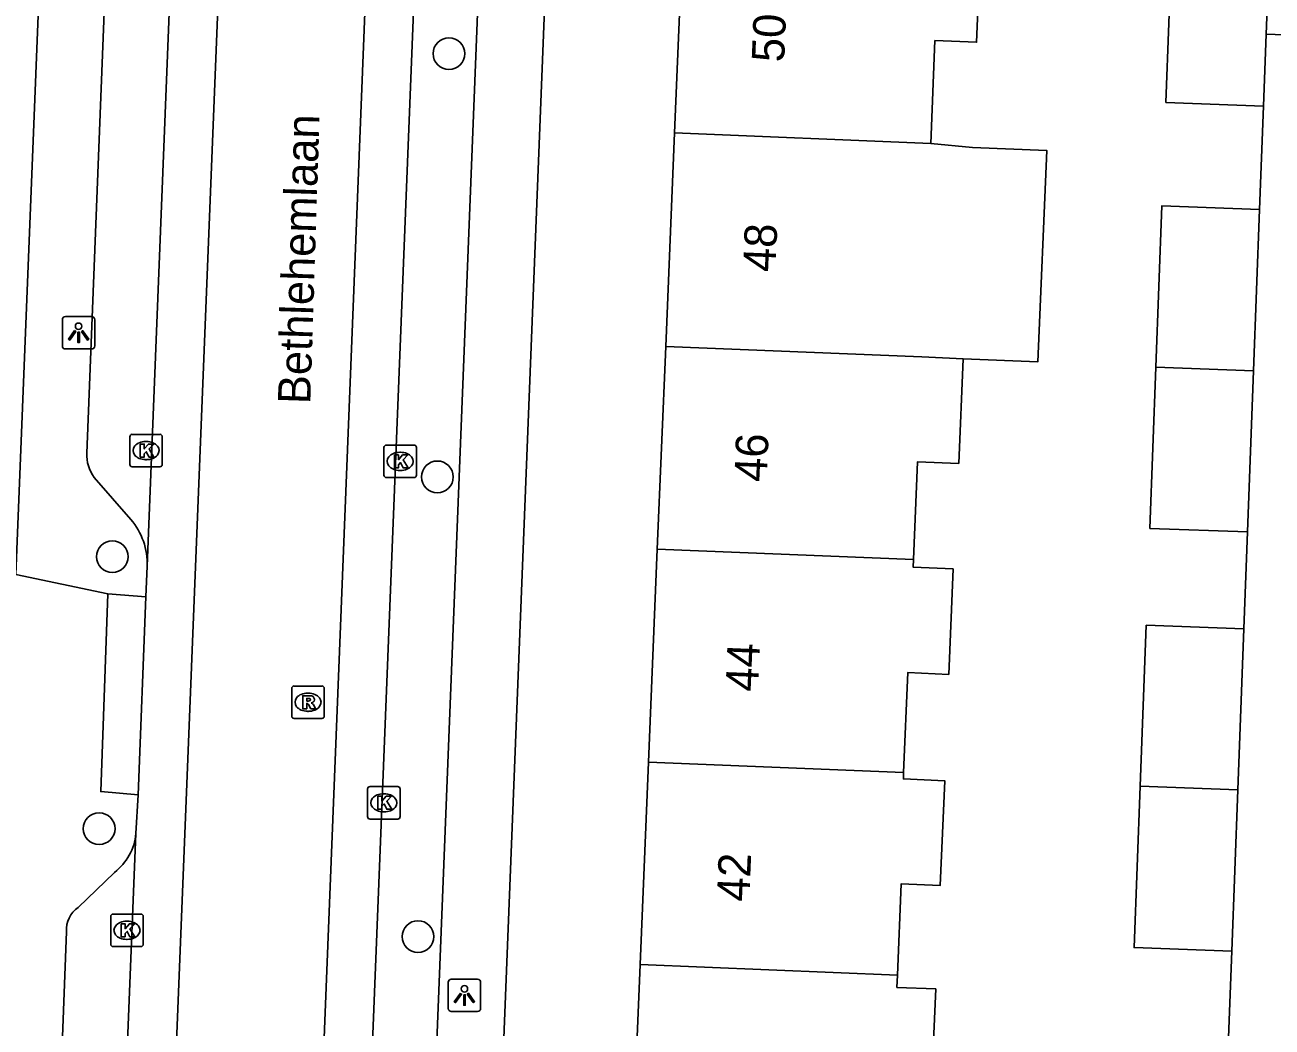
# Model space of a CAD drawing. Extents: x 161355 to 162026, y 386504 to 387459.
# Drawn here: x 161746.37 to 161784.78, y 387307.76 to 387338.62 of the extents above; entities that cross this region are included whole.
import ezdxf

# ---------------------------------------------------------------- set-up
doc = ezdxf.new("R2010")
doc.units = 0
for name, color, linetype in [('IMGEO_Boom', 7, 'Continuous'), ('IMGEO_Kolk', 7, 'Continuous'), ('IMGEO_Lichtpunt', 7, 'Continuous'), ('IMGEO_Openbare_ruimte_label', 7, 'Continuous'), ('IMGEO_Pand', 7, 'Continuous'), ('IMGEO_Pand_nummerreeks', 7, 'Continuous'), ('IMGEO_Parkeervlak_open', 7, 'Continuous'), ('IMGEO_Rijbaan_lokaal_gesloten', 7, 'Continuous'), ('IMGEO_Rioolput', 7, 'Continuous'), ('IMGEO_Voetpad_open', 7, 'Continuous')]:
    doc.layers.add(name, color=color, linetype=linetype)

msp = doc.modelspace()

# ---------------------------------------------------------------- linework, layer by layer
at = {"layer": 'IMGEO_Boom'}
for centre in [(161759.427, 387337.74), (161759.072, 387324.707), (161749.06, 387322.25), (161748.654, 387313.874), (161758.473, 387310.55)]:
    msp.add_circle(centre, 0.489, dxfattribs=at)
at = {"layer": 'IMGEO_Kolk'}
for p, q in [((161749.598, 387325.091), (161749.598, 387325.943)), ((161749.673, 387326.017), (161750.525, 387326.017)), ((161750.086, 387325.797), (161750.111, 387325.797)), ((161750.599, 387325.943), (161750.599, 387325.091)), ((161757.425, 387324.759), (161757.425, 387325.611)), ((161757.5, 387325.685), (161758.352, 387325.685)), ((161757.913, 387325.465), (161757.938, 387325.465)), ((161758.426, 387325.611), (161758.426, 387324.759)), ((161750.525, 387325.017), (161749.673, 387325.017)), ((161750.109, 387325.237), (161750.084, 387325.237)), ((161758.352, 387324.685), (161757.5, 387324.685)), ((161757.936, 387324.905), (161757.911, 387324.905)), ((161756.921, 387314.244), (161756.921, 387315.096)), ((161756.996, 387315.17), (161757.848, 387315.17)), ((161757.409, 387314.95), (161757.434, 387314.95)), ((161757.922, 387315.096), (161757.922, 387314.244)), ((161757.848, 387314.17), (161756.996, 387314.17)), ((161757.432, 387314.39), (161757.407, 387314.39)), ((161749.011, 387310.318), (161749.011, 387311.17)), ((161749.086, 387311.244), (161749.938, 387311.244)), ((161750.012, 387311.17), (161750.012, 387310.318)), ((161749.499, 387311.024), (161749.524, 387311.024)), ((161749.522, 387310.464), (161749.497, 387310.464)), ((161749.938, 387310.244), (161749.086, 387310.244))]:
    msp.add_line(p, q, dxfattribs=at)
for points in [[(161749.598, 387325.091), (161749.598, 387325.943)], [(161749.673, 387326.017), (161750.525, 387326.017)], [(161749.919, 387325.717), (161750.042, 387325.717), (161750.042, 387325.566), (161750.172, 387325.717), (161750.336, 387325.717), (161750.19, 387325.566), (161750.343, 387325.317), (161750.191, 387325.317), (161750.106, 387325.481), (161750.042, 387325.414), (161750.042, 387325.317), (161749.919, 387325.317), (161749.919, 387325.717)], [(161750.599, 387325.943), (161750.599, 387325.091)], [(161757.425, 387324.759), (161757.425, 387325.611)], [(161757.5, 387325.685), (161758.352, 387325.685)], [(161757.746, 387325.385), (161757.869, 387325.385), (161757.869, 387325.234), (161757.999, 387325.385), (161758.163, 387325.385), (161758.017, 387325.234), (161758.17, 387324.985), (161758.018, 387324.985), (161757.933, 387325.149), (161757.869, 387325.082), (161757.869, 387324.985), (161757.746, 387324.985), (161757.746, 387325.385)], [(161758.426, 387325.611), (161758.426, 387324.759)], [(161750.525, 387325.017), (161749.673, 387325.017)], [(161758.352, 387324.685), (161757.5, 387324.685)], [(161756.921, 387314.244), (161756.921, 387315.096)], [(161756.996, 387315.17), (161757.848, 387315.17)], [(161757.922, 387315.096), (161757.922, 387314.244)], [(161757.242, 387314.87), (161757.365, 387314.87), (161757.365, 387314.719), (161757.495, 387314.87), (161757.659, 387314.87), (161757.513, 387314.719), (161757.666, 387314.47), (161757.514, 387314.47), (161757.429, 387314.634), (161757.365, 387314.567), (161757.365, 387314.47), (161757.242, 387314.47), (161757.242, 387314.87)], [(161757.848, 387314.17), (161756.996, 387314.17)], [(161749.011, 387310.318), (161749.011, 387311.17)], [(161749.086, 387311.244), (161749.938, 387311.244)], [(161750.012, 387311.17), (161750.012, 387310.318)], [(161749.332, 387310.944), (161749.455, 387310.944), (161749.455, 387310.793), (161749.585, 387310.944), (161749.749, 387310.944), (161749.603, 387310.793), (161749.756, 387310.544), (161749.604, 387310.544), (161749.519, 387310.708), (161749.455, 387310.641), (161749.455, 387310.544), (161749.332, 387310.544), (161749.332, 387310.944)], [(161749.938, 387310.244), (161749.086, 387310.244)]]:
    msp.add_lwpolyline(points, dxfattribs=at)
for centre, start, end in [((161749.675, 387325.941), 91.552, 178.448), ((161749.675, 387325.941), 91.552, 178.448), ((161750.523, 387325.941), 1.552, 88.448), ((161750.523, 387325.941), 1.552, 88.448), ((161757.502, 387325.609), 91.552, 178.448), ((161757.502, 387325.609), 91.552, 178.448), ((161758.35, 387325.609), 1.552, 88.448), ((161758.35, 387325.609), 1.552, 88.448), ((161749.675, 387325.093), 181.552, 268.448), ((161749.675, 387325.093), 181.552, 268.448), ((161750.523, 387325.093), 271.552, 358.448), ((161750.523, 387325.093), 271.552, 358.448), ((161757.502, 387324.761), 181.552, 268.448), ((161757.502, 387324.761), 181.552, 268.448), ((161758.35, 387324.761), 271.552, 358.448), ((161758.35, 387324.761), 271.552, 358.448), ((161756.998, 387315.094), 91.552, 178.448), ((161756.998, 387315.094), 91.552, 178.448), ((161757.846, 387315.094), 1.552, 88.448), ((161757.846, 387315.094), 1.552, 88.448), ((161756.998, 387314.246), 181.552, 268.448), ((161756.998, 387314.246), 181.552, 268.448), ((161757.846, 387314.246), 271.552, 358.448), ((161757.846, 387314.246), 271.552, 358.448), ((161749.088, 387311.168), 91.552, 178.448), ((161749.088, 387311.168), 91.552, 178.448), ((161749.936, 387311.168), 1.552, 88.448), ((161749.936, 387311.168), 1.552, 88.448), ((161749.088, 387310.32), 181.552, 268.448), ((161749.088, 387310.32), 181.552, 268.448), ((161749.936, 387310.32), 271.552, 358.448), ((161749.936, 387310.32), 271.552, 358.448)]:
    msp.add_arc(centre, 0.0765, start, end, dxfattribs=at)
for centre, major_axis, ratio, start_param, end_param in [((161750.085, 387325.517), (-0.387, 0.002), 0.722429, 4.712389, 7.853982), ((161750.11, 387325.517), (-0.39, 0.002), 0.717154, 1.570796, 4.712389), ((161757.912, 387325.185), (-0.387, 0.002), 0.722429, 4.712389, 7.853982), ((161757.937, 387325.185), (-0.39, 0.002), 0.717154, 1.570796, 4.712389), ((161757.408, 387314.67), (-0.387, 0.002), 0.722429, 4.712389, 7.853982), ((161757.433, 387314.67), (-0.39, 0.002), 0.717154, 1.570796, 4.712389), ((161749.498, 387310.744), (-0.387, 0.002), 0.722429, 4.712389, 7.853982), ((161749.523, 387310.744), (-0.39, 0.002), 0.717154, 1.570796, 4.712389)]:
    msp.add_ellipse(centre, major_axis=major_axis, ratio=ratio, start_param=start_param, end_param=end_param, dxfattribs=at)
at = {"layer": 'IMGEO_Lichtpunt'}
for p, q in [((161747.522, 387329.548), (161747.522, 387328.741)), ((161747.522, 387329.548), (161747.522, 387328.741)), ((161748.424, 387329.643), (161747.616, 387329.643)), ((161748.424, 387329.643), (161747.616, 387329.643)), ((161748.518, 387328.741), (161748.518, 387329.548)), ((161748.518, 387328.741), (161748.518, 387329.548)), ((161747.616, 387328.647), (161748.424, 387328.647)), ((161747.616, 387328.647), (161748.424, 387328.647)), ((161760.307, 387309.239), (161759.499, 387309.239)), ((161760.307, 387309.239), (161759.499, 387309.239)), ((161759.405, 387309.144), (161759.405, 387308.337)), ((161759.405, 387309.144), (161759.405, 387308.337)), ((161760.401, 387308.337), (161760.401, 387309.144)), ((161760.401, 387308.337), (161760.401, 387309.144)), ((161759.499, 387308.243), (161760.307, 387308.243)), ((161759.499, 387308.243), (161760.307, 387308.243))]:
    msp.add_line(p, q, dxfattribs=at)
for points in [[(161747.896, 387329.212), (161747.935, 387329.184), (161747.747, 387328.922), (161747.709, 387328.949), (161747.896, 387329.212)], [(161747.998, 387329.164), (161748.045, 387329.164), (161748.045, 387328.842), (161747.998, 387328.842), (161747.998, 387329.164)], [(161748.108, 387329.184), (161748.146, 387329.211), (161748.333, 387328.949), (161748.294, 387328.921), (161748.108, 387329.184)], [(161759.779, 387308.808), (161759.818, 387308.78), (161759.63, 387308.518), (161759.592, 387308.545), (161759.779, 387308.808)], [(161759.991, 387308.78), (161760.029, 387308.807), (161760.216, 387308.545), (161760.177, 387308.517), (161759.991, 387308.78)], [(161759.881, 387308.76), (161759.928, 387308.76), (161759.928, 387308.438), (161759.881, 387308.438), (161759.881, 387308.76)]]:
    msp.add_lwpolyline(points, dxfattribs=at)
for centre in [(161748.021, 387329.346), (161759.904, 387308.942)]:
    msp.add_circle(centre, 0.0994, dxfattribs=at)
for centre, start, end in [((161747.616, 387329.548), 90, 180), ((161747.616, 387329.548), 90, 180), ((161748.424, 387329.548), 0, 90), ((161748.424, 387329.548), 0, 90), ((161747.616, 387328.741), 180, 270), ((161747.616, 387328.741), 180, 270), ((161748.424, 387328.741), 270, 0), ((161748.424, 387328.741), 270, 360), ((161759.499, 387309.144), 90, 180), ((161759.499, 387309.144), 90, 180), ((161760.307, 387309.144), 0, 90), ((161760.307, 387309.144), 0, 90), ((161759.499, 387308.337), 180, 270), ((161759.499, 387308.337), 180, 270), ((161760.307, 387308.337), 270, 0), ((161760.307, 387308.337), 270, 360)]:
    msp.add_arc(centre, 0.0946, start, end, dxfattribs=at)
at = {"layer": 'IMGEO_Pand'}
for points in [[(161766.375, 387335.302), (161766.638, 387341.651), (161775.807, 387341.271), (161775.675, 387338.091), (161774.394, 387338.145), (161774.263, 387334.975)], [(161784.697, 387341.014), (161781.689, 387341.127), (161781.506, 387336.24), (161784.514, 387336.127)], [(161784.597, 387338.338), (161784.697, 387341.014)], [(161784.597, 387338.338), (161784.514, 387336.127)], [(161766.102, 387328.727), (161766.375, 387335.302)], [(161774.263, 387334.975), (161766.375, 387335.302)], [(161774.263, 387334.975), (161775.55, 387334.854), (161777.836, 387334.759), (161777.566, 387328.251), (161775.262, 387328.347)], [(161784.394, 387332.942), (161781.386, 387333.055), (161781.2, 387328.089)], [(161784.394, 387332.942), (161784.208, 387327.976)], [(161765.843, 387322.486), (161766.102, 387328.727)], [(161766.102, 387328.727), (161773.988, 387328.4), (161775.262, 387328.347)], [(161775.262, 387328.347), (161775.128, 387325.121), (161773.86, 387325.174), (161773.735, 387322.159)], [(161781.2, 387328.089), (161781.013, 387323.122), (161784.021, 387323.01)], [(161784.208, 387327.976), (161781.2, 387328.089)], [(161784.208, 387327.976), (161784.021, 387323.01)], [(161765.571, 387315.927), (161765.843, 387322.486)], [(161773.735, 387322.159), (161765.843, 387322.486)], [(161773.735, 387322.159), (161773.725, 387321.922), (161774.951, 387321.872), (161774.817, 387318.625), (161773.558, 387318.678), (161773.43, 387315.601)], [(161780.715, 387315.179), (161780.901, 387320.137), (161783.909, 387320.024)], [(161783.909, 387320.024), (161783.724, 387315.066)], [(161765.313, 387309.691), (161765.571, 387315.927)], [(161765.571, 387315.927), (161773.43, 387315.601)], [(161773.43, 387315.601), (161773.422, 387315.404), (161774.694, 387315.352), (161774.56, 387312.124), (161773.354, 387312.174), (161773.238, 387309.362)], [(161780.715, 387315.179), (161780.529, 387310.212), (161783.537, 387310.099)], [(161783.724, 387315.066), (161780.715, 387315.179)], [(161783.724, 387315.066), (161783.537, 387310.099)], [(161765.046, 387303.26), (161765.313, 387309.691)], [(161773.238, 387309.362), (161765.313, 387309.691)], [(161773.238, 387309.362), (161773.222, 387308.987), (161774.417, 387308.938), (161774.283, 387305.712), (161773.082, 387305.762), (161772.964, 387302.931)]]:
    msp.add_lwpolyline(points, dxfattribs=at)
at = {"layer": 'IMGEO_Parkeervlak_open'}
for points in [[(161784.514, 387336.127), (161784.394, 387332.942)], [(161784.021, 387323.01), (161783.909, 387320.024)], [(161783.537, 387310.099), (161783.427, 387307.174)]]:
    msp.add_lwpolyline(points, dxfattribs=at)
at = {"layer": 'IMGEO_Rijbaan_lokaal_gesloten'}
for points in [[(161755.377, 387415.892), (161750.721, 387299.346), (161750.468, 387294.47)], [(161755.059, 387294.244), (161759.334, 387401.873), (161760.833, 387401.83)], [(161760.709, 387398.691), (161756.697, 387297.734), (161756.533, 387294.175)], [(161752.866, 387390.605), (161750.133, 387321.953)], [(161750.133, 387321.953), (161750.092, 387321.014)], [(161750.092, 387321.014), (161749.856, 387314.921)], [(161749.856, 387314.921), (161749.789, 387313.724)], [(161749.789, 387313.724), (161749.067, 387295.765)]]:
    msp.add_lwpolyline(points, dxfattribs=at)
at = {"layer": 'IMGEO_Rioolput'}
for p, q in [((161754.586, 387317.341), (161754.586, 387318.193)), ((161754.661, 387318.267), (161755.513, 387318.267)), ((161755.074, 387318.047), (161755.099, 387318.047)), ((161755.587, 387318.193), (161755.587, 387317.341)), ((161755.513, 387317.267), (161754.661, 387317.267)), ((161755.097, 387317.487), (161755.072, 387317.487))]:
    msp.add_line(p, q, dxfattribs=at)
for points in [[(161754.586, 387317.341), (161754.586, 387318.193)], [(161754.661, 387318.267), (161755.513, 387318.267)], [(161755.587, 387318.193), (161755.587, 387317.341)], [(161755.175, 387317.965), (161754.923, 387317.967), (161754.923, 387317.567)], [(161754.923, 387317.567), (161755.047, 387317.567), (161755.047, 387317.729), (161755.058, 387317.729)], [(161755.101, 387317.886), (161755.047, 387317.886), (161755.047, 387317.805)], [(161755.047, 387317.805), (161755.099, 387317.805)], [(161755.105, 387317.7), (161755.176, 387317.567), (161755.316, 387317.567), (161755.251, 387317.693)], [(161755.513, 387317.267), (161754.661, 387317.267)]]:
    msp.add_lwpolyline(points, dxfattribs=at)
for centre, radius, start, end in [((161754.663, 387318.191), 0.0765, 91.552, 178.448), ((161754.663, 387318.191), 0.0765, 91.552, 178.448), ((161755.511, 387318.191), 0.0765, 1.552, 88.448), ((161755.511, 387318.191), 0.0765, 1.552, 88.448), ((161755.057, 387317.676), 0.0533, 26.0293, 88.6989), ((161755.083, 387317.994), 0.19, 274.7715, 282.9687), ((161755.107, 387317.79), 0.0964, 77.0061, 93.1865), ((161755.121, 387317.847), 0.0378, 276.6634, 79.6772), ((161755.174, 387317.855), 0.109, 350.3612, 89.416), ((161755.172, 387317.855), 0.112, 277.5842, 350.9817), ((161755.156, 387317.64), 0.108, 29.5134, 73.7905), ((161754.663, 387317.343), 0.0765, 181.552, 268.448), ((161754.663, 387317.343), 0.0765, 181.552, 268.448), ((161755.511, 387317.343), 0.0765, 271.552, 358.448), ((161755.511, 387317.343), 0.0765, 271.552, 358.448)]:
    msp.add_arc(centre, radius, start, end, dxfattribs=at)
for centre, major_axis, ratio, start_param, end_param in [((161755.073, 387317.767), (-0.387, 0.002), 0.722429, 4.712389, 7.853982), ((161755.098, 387317.767), (-0.39, 0.002), 0.717154, 1.570796, 4.712389)]:
    msp.add_ellipse(centre, major_axis=major_axis, ratio=ratio, start_param=start_param, end_param=end_param, dxfattribs=at)
at = {"layer": 'IMGEO_Voetpad_open'}
for points in [[(161746.092, 387321.697), (161748.96, 387393.639)], [(161748.279, 387325.439), (161750.718, 387387.588)], [(161760.49, 387291.587), (161762.563, 387344.045)], [(161760.443, 387342.344), (161758.699, 387298.261), (161758.651, 387297.287)], [(161786.57, 387338.267), (161784.597, 387338.338)], [(161749.628, 387323.398), (161748.502, 387324.691)], [(161746.092, 387321.697), (161748.919, 387321.107)], [(161749.856, 387314.921), (161748.706, 387315.017), (161748.919, 387321.107)], [(161748.919, 387321.107), (161750.092, 387321.014)], [(161748.007, 387311.449), (161749.129, 387312.527)], [(161747.182, 387298.543), (161747.646, 387310.703)]]:
    msp.add_lwpolyline(points, dxfattribs=at)
for centre, radius, start, end in [((161749.393, 387325.364), 1.117, 176.1495, 217.0521), ((161748.01, 387322.022), 2.125, 358.1491, 40.378), ((161748.077, 387313.887), 1.719, 307.7082, 354.549), ((161748.492, 387310.754), 0.847, 124.8995, 183.4545)]:
    msp.add_arc(centre, radius, start, end, dxfattribs=at)

# ---------------------------------------------------------------- texts
at = {"layer": 'IMGEO_Openbare_ruimte_label'}
msp.add_text('Bethlehemlaan', height=1, rotation=88.1653, dxfattribs=at).set_placement((161755.156, 387326.938))
at = {"layer": 'IMGEO_Pand_nummerreeks'}
for s, rotation, p in [('50', 87.6255, (161769.748, 387337.463)), ('48', 87.6282, (161769.48, 387331.003)), ('46', 87.6282, (161769.211, 387324.54)), ('44', 87.6255, (161768.943, 387318.08)), ('42', 87.6255, (161768.675, 387311.617))]:
    msp.add_text(s, height=1, rotation=rotation, dxfattribs=at).set_placement(p)

doc.saveas('drawing.dxf')
